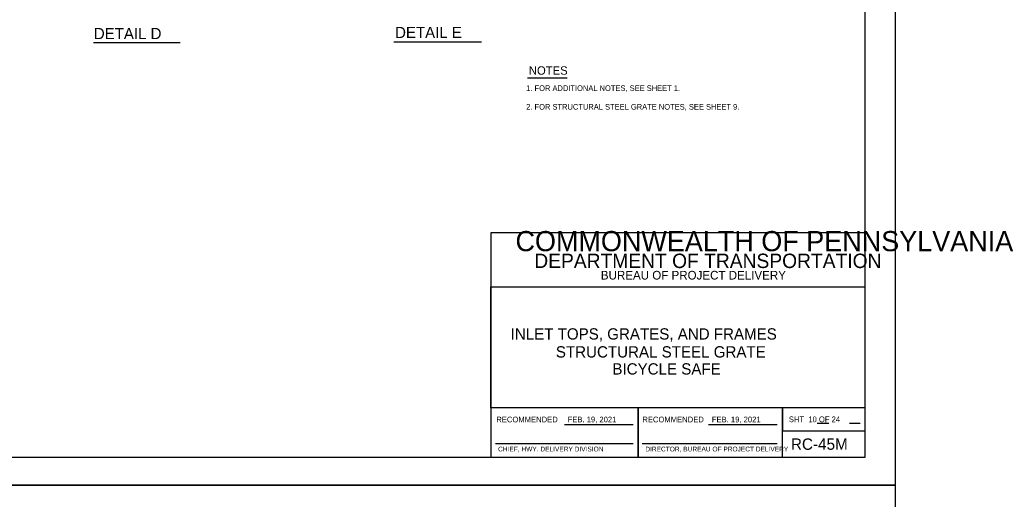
# Model space of a CAD drawing. Extents: x 2087776 to 2104538, y 970919 to 982612.
# Drawn here: x 2100037 to 2101779, y 978690 to 979531 of the extents above; entities that cross this region are included whole.
import ezdxf

# ---------------------------------------------------------------- set-up
doc = ezdxf.new("R2010")
doc.units = 0
doc.layers.add('1', color=7, linetype='Continuous')
doc.layers.add('PLT-BNDY', color=7, linetype='Continuous')

msp = doc.modelspace()

# ---------------------------------------------------------------- linework, layer by layer
at = {"layer": '1'}
for p, q in [((2100318, 979490.9), (2100166.2, 979490.9)), ((2100846.6, 979492.3), (2100692.8, 979492.3)), ((2100927.4, 979429.4), (2100996.6, 979429.4)), ((2100991.9, 978820.9), (2101112.3, 978820.9)), ((2101244.5, 978820.9), (2101365, 978820.9)), ((2101435.2, 978823.5), (2101455.3, 978823.5)), ((2101491.8, 978823.5), (2101510.6, 978823.5)), ((2100870.8, 978787.8), (2101112.3, 978787.8)), ((2101128.5, 978787.8), (2101365, 978787.8))]:
    msp.add_line(p, q, dxfattribs=at)
msp.add_lwpolyline([(2101519.1, 978763.8), (2101519.1, 980614.2), (2098940.4, 980614.2), (2098940.4, 978763.8), (2101519.1, 978763.8), (2101519.1, 978850.3), (2100862.9, 978850.3), (2100862.9, 979062.5), (2101519.1, 979062.5), (2101519.1, 979157.5), (2100862.9, 979157.5), (2100862.9, 978763.8), (2101121.5, 978763.8), (2101121.5, 978850.3), (2101121.5, 978763.8), (2101374.1, 978763.8), (2101374.1, 978850.3), (2101374.1, 978809.9), (2101519.1, 978809.9)], dxfattribs=at)
at = {"layer": 'PLT-BNDY'}
for points in [[(2098812.4, 980663.4), (2101571.6, 980663.4), (2101571.6, 978714.6), (2098812.4, 978714.6)], [(2098812.4, 978714.6), (2101571.6, 978714.6), (2101571.6, 976765.8), (2098812.4, 976765.8)]]:
    msp.add_lwpolyline(points, close=True, dxfattribs=at)

# ---------------------------------------------------------------- texts
at = {"layer": '1'}
for s, p in [('DETAIL D', (2100166.8, 979497.4)), ('DETAIL E', (2100695, 979499.3))]:
    msp.add_text(s, height=19.69, rotation=360, dxfattribs=at).set_placement(p)
for s, height, p in [('NOTES', 14.76, (2100929.6, 979435)), ('1. FOR ADDITIONAL NOTES, SEE SHEET 1.', 9.843, (2100924.9, 979406.5)), ('2. FOR STRUCTURAL STEEL GRATE NOTES, SEE SHEET 9.', 9.843, (2100924.9, 979373.7)), ('COMMONWEALTH OF PENNSYLVANIA', 35.379, (2100906.1, 979125.2)), ('DEPARTMENT OF TRANSPORTATION', 25.211, (2100939.1, 979095.7)), ('BUREAU OF PROJECT DELIVERY', 15.164, (2101055.8, 979075.5)), ('INLET TOPS, GRATES, AND FRAMES', 19.816, (2100897.6, 978970.1)), ('STRUCTURAL STEEL GRATE', 19.816, (2100976.9, 978938.6)), ('BICYCLE SAFE', 19.816, (2101076, 978908.7)), ('RECOMMENDED', 10, (2100872.5, 978824.8)), ('FEB. 19, 2021', 10, (2100997.5, 978824.8)), ('RECOMMENDED', 10, (2101128.6, 978824.8)), ('FEB. 19, 2021', 10, (2101250.4, 978824.8)), ('SHT  10 OF 24', 10, (2101385.4, 978825.1)), ('CHIEF, HWY. DELIVERY DIVISION', 8.333, (2100875.6, 978773.8)), ('DIRECTOR, BUREAU OF PROJECT DELIVERY', 8.333, (2101133.8, 978773.8)), ('RC-45M', 20, (2101389.1, 978776.6))]:
    msp.add_text(s, height=height, dxfattribs=at).set_placement(p)

doc.saveas('drawing.dxf')
